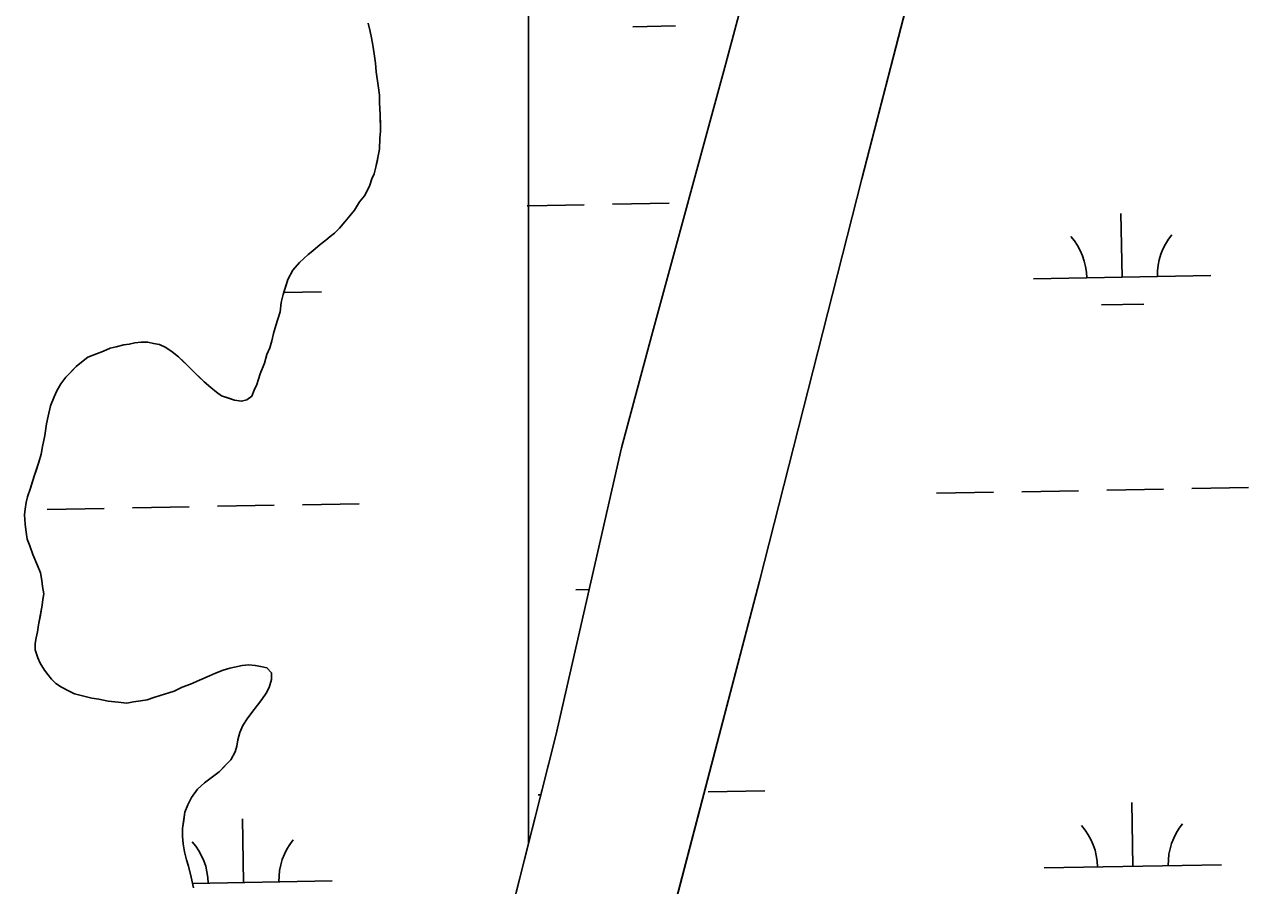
# Model space of a CAD drawing. Extents: x 3925854 to 3964121, y 224593 to 250589.
# Drawn here: x 3943153 to 3943844, y 230466 to 230952 of the extents above; entities that cross this region are included whole.
import ezdxf

# ---------------------------------------------------------------- set-up
doc = ezdxf.new("R2010")
doc.units = 0
doc.layers.add('V-TOPO-SHOR', color=7, linetype='Continuous')
doc.layers.add('V-WETL-SWMP', color=7, linetype='Continuous')

msp = doc.modelspace()

# ---------------------------------------------------------------- linework, layer by layer
at = {"layer": 'V-TOPO-SHOR'}
for points in [[(3943381.578, 230268.955), (3943399.342, 230337.973), (3943453.118, 230551.067), (3943490.162, 230713.42), (3943507.003, 230776.517), (3943549.028, 230930.529), (3943582.709, 231056.723), (3943621.562, 231224.454), (3943661.975, 231399.427), (3943691.702, 231548.185), (3943711.668, 231647.904), (3943741.266, 231763.104), (3943748.006, 231787.877), (3943752.816, 231819.156), (3943754.766, 231833.859), (3943757.166, 231849.964), (3943759.612, 231861.642), (3943762.976, 231874.493), (3943767.531, 231885.028)], [(3943472.11, 230270.601), (3943510.448, 230417.824), (3943568.101, 230638.136), (3943625.711, 230865.284), (3943686.252, 231099.604)], [(3943347.259, 230953.299), (3943348.357, 230948.416), (3943349.09, 230944.928), (3943349.831, 230940.742), (3943350.581, 230935.856), (3943351.332, 230930.621), (3943351.732, 230925.733), (3943352.856, 230918.055), (3943353.614, 230912.47), (3943353.655, 230908.275), (3943354.073, 230901.638), (3943354.136, 230895.348), (3943354.169, 230892.203), (3943353.858, 230888.355), (3943353.571, 230882.061), (3943352.911, 230878.209), (3943352.244, 230875.057), (3943351.576, 230871.903), (3943350.567, 230868.049), (3943349.198, 230865.239), (3943348.185, 230861.733), (3943346.815, 230858.923), (3943345.098, 230855.761), (3943342.34, 230852.236), (3943339.589, 230847.665), (3943336.824, 230844.49), (3943334.064, 230840.968), (3943330.955, 230837.441), (3943328.186, 230834.617), (3943325.757, 230832.846), (3943323.332, 230830.724), (3943320.211, 230828.246), (3943316.054, 230824.709), (3943313.279, 230822.583), (3943308.431, 230817.989), (3943304.63, 230813.756), (3943301.888, 230808.487), (3943300.872, 230805.331), (3943299.176, 230800.069), (3943298.175, 230795.517), (3943297.527, 230790.268), (3943296.172, 230786.059), (3943295.16, 230782.553), (3943293.806, 230777.996), (3943292.801, 230773.791), (3943291.791, 230769.935), (3943290.083, 230766.075), (3943288.735, 230761.168), (3943286.347, 230755.202), (3943284.312, 230749.238), (3943282.946, 230746.08), (3943281.584, 230742.57), (3943278.809, 230740.446), (3943275.669, 230739.715), (3943271.819, 230740.374), (3943268.663, 230741.39), (3943264.454, 230742.746), (3943261.636, 230744.814), (3943258.464, 230747.579), (3943254.587, 230750.686), (3943251.411, 230753.799), (3943248.232, 230756.912), (3943245.41, 230759.681), (3943242.938, 230762.101), (3943240.114, 230764.868), (3943236.589, 230767.629), (3943233.071, 230770.042), (3943229.558, 230771.754), (3943226.056, 230772.415), (3943222.902, 230773.085), (3943219.058, 230773.046), (3943215.569, 230772.661), (3943212.429, 230771.93), (3943209.287, 230771.549), (3943205.103, 230770.457), (3943201.618, 230769.722), (3943197.79, 230767.936), (3943193.96, 230766.499), (3943189.084, 230764.702), (3943186.311, 230762.577), (3943182.497, 230759.394), (3943179.731, 230756.568), (3943176.616, 230753.391), (3943173.859, 230749.519), (3943171.453, 230745.65), (3943170.089, 230742.14), (3943168.043, 230737.226), (3943166.703, 230731.271), (3943165.698, 230727.066)], [(3943165.698, 230727.066), (3943164.717, 230720.414), (3943163.381, 230714.111), (3943162.726, 230709.908), (3943161.374, 230705.351), (3943160.019, 230701.145), (3943159.003, 230697.989), (3943157.647, 230693.78), (3943156.629, 230690.624), (3943154.931, 230685.713), (3943154.264, 230682.561), (3943153.604, 230678.709), (3943153.287, 230675.561), (3943153.688, 230670.322), (3943154.071, 230667.181), (3943154.823, 230661.944), (3943156.258, 230658.114), (3943158.057, 230653.24), (3943160.567, 230646.973), (3943162.355, 230642.797), (3943163.099, 230638.609), (3943163.484, 230635.119), (3943164.223, 230630.931), (3943163.558, 230627.779), (3943163.238, 230624.632), (3943162.249, 230619.028), (3943161.256, 230613.427), (3943160.596, 230609.575), (3943159.933, 230606.073), (3943159.265, 230602.921), (3943159.3, 230599.425), (3943160.744, 230594.897), (3943162.173, 230591.765), (3943164.659, 230587.946), (3943166.433, 230585.517), (3943168.557, 230582.742), (3943171.029, 230580.321), (3943174.195, 230578.255), (3943178.059, 230576.196), (3943181.574, 230574.484), (3943186.829, 230573.141), (3943191.384, 230572.137), (3943195.236, 230571.478), (3943200.487, 230570.482), (3943206.086, 230569.839), (3943210.985, 230569.19), (3943214.823, 230569.927), (3943219.011, 230570.669), (3943222.501, 230571.054), (3943226.333, 230572.491), (3943229.816, 230573.575), (3943234.695, 230575.023), (3943237.83, 230576.102), (3943242.352, 230578.246), (3943246.878, 230580.038), (3943252.099, 230582.189), (3943257.665, 230584.691), (3943261.147, 230586.125), (3943265.323, 230587.915), (3943269.156, 230589.002), (3943272.644, 230589.738), (3943276.132, 230590.471), (3943279.972, 230590.86), (3943283.472, 230590.547), (3943286.624, 230589.879), (3943290.126, 230589.215), (3943292.602, 230586.444), (3943292.639, 230582.598), (3943291.287, 230578.042), (3943289.573, 230574.879), (3943287.16, 230571.359), (3943284.746, 230568.189), (3943281.643, 230563.964), (3943278.882, 230560.439), (3943276.474, 230556.57), (3943274.768, 230552.71), (3943273.76, 230548.503), (3943273.097, 230545.001), (3943272.081, 230541.845), (3943269.681, 230537.278), (3943266.568, 230534.102), (3943263.107, 230530.571), (3943259.291, 230527.737), (3943254.784, 230524.196), (3943250.974, 230520.661), (3943247.526, 230516.083), (3943245.471, 230511.869), (3943243.765, 230507.656), (3943243.112, 230503.105), (3943242.461, 230498.555), (3943242.506, 230494.012), (3943242.897, 230489.822), (3943243.643, 230485.286), (3943244.736, 230480.751), (3943245.822, 230477.268), (3943247.282, 230470.991), (3943248.74, 230465.064)]]:
    msp.add_lwpolyline(points, dxfattribs=at)
at = {"layer": 'V-WETL-SWMP'}
for p, q in [((3943437.695, 230489.95), (3943437.695, 231345.673)), ((3943625.712, 230865.284), (3943686.252, 231099.604)), ((3943347.258, 230953.299), (3943348.356, 230948.417)), ((3943348.356, 230948.417), (3943349.09, 230944.929)), ((3943496.595, 230951.216), (3943520.591, 230951.652)), ((3943349.09, 230944.929), (3943349.831, 230940.742)), ((3943349.831, 230940.742), (3943350.58, 230935.856)), ((3943350.58, 230935.856), (3943351.332, 230930.621)), ((3943351.332, 230930.621), (3943351.731, 230925.732)), ((3943351.731, 230925.732), (3943352.857, 230918.054)), ((3943352.857, 230918.054), (3943353.613, 230912.469)), ((3943353.613, 230912.469), (3943353.655, 230908.275)), ((3943353.655, 230908.275), (3943354.072, 230901.638)), ((3943354.072, 230901.638), (3943354.168, 230892.202)), ((3943354.168, 230892.202), (3943353.857, 230888.354)), ((3943353.857, 230888.354), (3943353.571, 230882.06)), ((3943352.911, 230878.208), (3943351.577, 230871.903)), ((3943353.571, 230882.06), (3943352.911, 230878.208)), ((3943351.577, 230871.903), (3943350.567, 230868.048)), ((3943349.198, 230865.238), (3943348.185, 230861.733)), ((3943350.567, 230868.048), (3943349.198, 230865.238)), ((3943568.1, 230638.136), (3943625.712, 230865.284)), ((3943345.099, 230855.76), (3943342.339, 230852.237)), ((3943346.815, 230858.923), (3943345.099, 230855.76)), ((3943348.185, 230861.733), (3943346.815, 230858.923)), ((3943342.339, 230852.237), (3943339.589, 230847.665)), ((3943437.015, 230850.115), (3943437.695, 230850.127)), ((3943437.695, 230850.127), (3943469.01, 230850.696)), ((3943485.007, 230850.987), (3943517.002, 230851.569)), ((3943336.825, 230844.491), (3943334.064, 230840.968)), ((3943339.589, 230847.665), (3943336.825, 230844.491)), ((3943772.648, 230809.78), (3943771.993, 230845.774)), ((3943330.954, 230837.441), (3943328.187, 230834.617)), ((3943334.064, 230840.968), (3943330.954, 230837.441)), ((3943320.212, 230828.245), (3943316.054, 230824.708)), ((3943323.333, 230830.723), (3943320.212, 230828.245)), ((3943325.758, 230832.845), (3943323.333, 230830.723)), ((3943328.187, 230834.617), (3943325.758, 230832.845)), ((3943313.279, 230822.582), (3943308.432, 230817.989)), ((3943316.054, 230824.708), (3943313.279, 230822.582)), ((3943308.432, 230817.989), (3943304.63, 230813.757)), ((3943301.887, 230808.486), (3943299.176, 230800.07)), ((3943304.63, 230813.757), (3943301.887, 230808.486)), ((3943722.656, 230808.871), (3943822.64, 230810.689)), ((3943299.533, 230801.177), (3943320.815, 230801.564)), ((3943298.174, 230795.516), (3943297.528, 230790.267)), ((3943299.176, 230800.07), (3943298.174, 230795.516)), ((3943760.93, 230794.133), (3943784.926, 230794.57)), ((3943297.528, 230790.267), (3943296.172, 230786.059)), ((3943295.159, 230782.553), (3943293.807, 230777.996)), ((3943296.172, 230786.059), (3943295.159, 230782.553)), ((3943219.059, 230773.045), (3943215.568, 230772.66)), ((3943222.903, 230773.084), (3943219.059, 230773.045)), ((3943226.056, 230772.416), (3943222.903, 230773.084)), ((3943292.801, 230773.791), (3943291.792, 230769.936)), ((3943293.807, 230777.996), (3943292.801, 230773.791)), ((3943193.96, 230766.499), (3943189.084, 230764.702)), ((3943197.79, 230767.936), (3943193.96, 230766.499)), ((3943201.617, 230769.722), (3943197.79, 230767.936)), ((3943205.104, 230770.457), (3943201.617, 230769.722)), ((3943209.288, 230771.548), (3943205.104, 230770.457)), ((3943212.429, 230771.929), (3943209.288, 230771.548)), ((3943215.568, 230772.66), (3943212.429, 230771.929)), ((3943229.558, 230771.753), (3943226.056, 230772.416)), ((3943233.071, 230770.041), (3943229.558, 230771.753)), ((3943236.59, 230767.63), (3943233.071, 230770.041)), ((3943240.113, 230764.869), (3943236.59, 230767.63)), ((3943290.083, 230766.074), (3943288.735, 230761.167)), ((3943291.792, 230769.936), (3943290.083, 230766.074)), ((3943182.497, 230759.393), (3943176.616, 230753.391)), ((3943186.31, 230762.577), (3943182.497, 230759.393)), ((3943189.084, 230764.702), (3943186.31, 230762.577)), ((3943254.587, 230750.685), (3943240.113, 230764.869)), ((3943288.735, 230761.167), (3943286.348, 230755.201)), ((3943176.616, 230753.391), (3943173.859, 230749.518)), ((3943286.348, 230755.201), (3943284.312, 230749.238)), ((3943171.452, 230745.649), (3943170.089, 230742.14)), ((3943173.859, 230749.518), (3943171.452, 230745.649)), ((3943258.464, 230747.579), (3943254.587, 230750.685)), ((3943261.637, 230744.815), (3943258.464, 230747.579)), ((3943282.946, 230746.079), (3943281.583, 230742.57)), ((3943284.312, 230749.238), (3943282.946, 230746.079)), ((3943170.089, 230742.14), (3943168.042, 230737.226)), ((3943264.455, 230742.746), (3943261.637, 230744.815)), ((3943271.819, 230740.374), (3943264.455, 230742.746)), ((3943275.67, 230739.714), (3943271.819, 230740.374)), ((3943278.808, 230740.445), (3943275.67, 230739.714)), ((3943281.583, 230742.57), (3943278.808, 230740.445)), ((3943168.042, 230737.226), (3943166.704, 230731.271)), ((3943165.698, 230727.066), (3943164.716, 230720.415)), ((3943166.704, 230731.271), (3943165.698, 230727.066)), ((3943164.716, 230720.415), (3943163.382, 230714.11)), ((3943163.382, 230714.11), (3943162.726, 230709.909)), ((3943161.374, 230705.352), (3943159.002, 230697.988)), ((3943162.726, 230709.909), (3943161.374, 230705.352)), ((3943159.002, 230697.988), (3943156.629, 230690.624)), ((3943156.629, 230690.624), (3943154.932, 230685.713)), ((3943763.989, 230689.532), (3943795.983, 230690.113)), ((3943811.981, 230690.404), (3943843.975, 230690.986)), ((3943154.932, 230685.713), (3943154.264, 230682.561)), ((3943668.004, 230687.786), (3943699.999, 230688.368)), ((3943715.997, 230688.659), (3943747.991, 230689.241)), ((3943153.604, 230678.709), (3943153.287, 230675.561)), ((3943154.264, 230682.561), (3943153.604, 230678.709)), ((3943166.179, 230678.661), (3943198.174, 230679.243)), ((3943214.172, 230679.534), (3943246.166, 230680.116)), ((3943262.164, 230680.407), (3943294.158, 230680.989)), ((3943310.156, 230681.279), (3943342.15, 230681.861)), ((3943153.287, 230675.561), (3943153.689, 230670.322)), ((3943153.689, 230670.322), (3943154.071, 230667.18)), ((3943154.071, 230667.18), (3943154.823, 230661.945)), ((3943154.823, 230661.945), (3943156.259, 230658.114)), ((3943156.259, 230658.114), (3943158.056, 230653.239)), ((3943158.056, 230653.239), (3943160.567, 230646.973)), ((3943160.567, 230646.973), (3943162.356, 230642.797)), ((3943162.356, 230642.797), (3943163.098, 230638.61)), ((3943163.098, 230638.61), (3943163.483, 230635.119)), ((3943163.483, 230635.119), (3943164.224, 230630.932)), ((3943510.447, 230417.825), (3943568.1, 230638.136)), ((3943163.557, 230627.78), (3943163.239, 230624.631)), ((3943164.224, 230630.932), (3943163.557, 230627.78)), ((3943464.369, 230633.333), (3943471.92, 230633.47)), ((3943163.239, 230624.631), (3943161.256, 230613.426)), ((3943160.596, 230609.574), (3943159.932, 230606.072)), ((3943161.256, 230613.426), (3943160.596, 230609.574)), ((3943159.932, 230606.072), (3943159.265, 230602.92)), ((3943159.265, 230602.92), (3943159.3, 230599.425)), ((3943159.3, 230599.425), (3943160.744, 230594.896)), ((3943160.744, 230594.896), (3943162.174, 230591.765)), ((3943162.174, 230591.765), (3943164.659, 230587.945)), ((3943164.659, 230587.945), (3943166.432, 230585.516)), ((3943261.147, 230586.125), (3943265.323, 230587.915)), ((3943265.323, 230587.915), (3943269.157, 230589.003)), ((3943269.157, 230589.003), (3943276.132, 230590.471)), ((3943276.132, 230590.471), (3943279.973, 230590.86)), ((3943279.973, 230590.86), (3943283.471, 230590.546)), ((3943283.471, 230590.546), (3943286.624, 230589.879)), ((3943286.624, 230589.879), (3943290.126, 230589.215)), ((3943290.126, 230589.215), (3943292.601, 230586.444)), ((3943292.601, 230586.444), (3943292.639, 230582.599)), ((3943166.432, 230585.516), (3943168.557, 230582.741)), ((3943168.557, 230582.741), (3943171.028, 230580.32)), ((3943171.028, 230580.32), (3943174.195, 230578.255)), ((3943242.352, 230578.246), (3943246.878, 230580.039)), ((3943246.878, 230580.039), (3943252.099, 230582.189)), ((3943252.099, 230582.189), (3943257.666, 230584.692)), ((3943257.666, 230584.692), (3943261.147, 230586.125)), ((3943292.639, 230582.599), (3943291.288, 230578.042)), ((3943174.195, 230578.255), (3943178.06, 230576.197)), ((3943178.06, 230576.197), (3943181.573, 230574.485)), ((3943181.573, 230574.485), (3943186.829, 230573.14)), ((3943186.829, 230573.14), (3943191.383, 230572.137)), ((3943226.332, 230572.491), (3943229.816, 230573.575)), ((3943229.816, 230573.575), (3943234.695, 230575.022)), ((3943234.695, 230575.022), (3943237.83, 230576.103)), ((3943237.83, 230576.103), (3943242.352, 230578.246)), ((3943289.572, 230574.879), (3943287.161, 230571.359)), ((3943291.288, 230578.042), (3943289.572, 230574.879)), ((3943191.383, 230572.137), (3943195.235, 230571.477)), ((3943195.235, 230571.477), (3943200.488, 230570.482)), ((3943200.488, 230570.482), (3943206.087, 230569.839)), ((3943206.087, 230569.839), (3943210.986, 230569.19)), ((3943210.986, 230569.19), (3943214.824, 230569.928)), ((3943214.824, 230569.928), (3943219.011, 230570.669)), ((3943219.011, 230570.669), (3943222.502, 230571.054)), ((3943222.502, 230571.054), (3943226.332, 230572.491)), ((3943284.746, 230568.189), (3943281.643, 230563.963)), ((3943287.161, 230571.359), (3943284.746, 230568.189)), ((3943278.883, 230560.44), (3943276.475, 230556.571)), ((3943281.643, 230563.963), (3943278.883, 230560.44)), ((3943274.767, 230552.709), (3943273.761, 230548.504)), ((3943276.475, 230556.571), (3943274.767, 230552.709)), ((3943273.097, 230545.002), (3943272.081, 230541.846)), ((3943273.761, 230548.504), (3943273.097, 230545.002)), ((3943272.081, 230541.846), (3943269.68, 230537.278)), ((3943269.68, 230537.278), (3943263.107, 230530.571)), ((3943254.783, 230524.195), (3943250.974, 230520.661)), ((3943259.291, 230527.736), (3943254.783, 230524.195)), ((3943263.107, 230530.571), (3943259.291, 230527.736)), ((3943250.974, 230520.661), (3943247.525, 230516.083)), ((3943443.063, 230517.495), (3943444.653, 230517.524)), ((3943539.047, 230519.24), (3943571.042, 230519.822)), ((3943245.471, 230511.868), (3943243.766, 230507.656)), ((3943247.525, 230516.083), (3943245.471, 230511.868)), ((3943778.696, 230477.16), (3943778.042, 230513.154)), ((3943243.766, 230507.656), (3943242.46, 230498.555)), ((3943276.871, 230468.035), (3943276.216, 230504.029)), ((3943242.46, 230498.555), (3943242.506, 230494.012)), ((3943242.506, 230494.012), (3943242.898, 230489.821)), ((3943242.898, 230489.821), (3943243.643, 230485.285)), ((3943399.341, 230337.972), (3943437.695, 230489.95)), ((3943243.643, 230485.285), (3943244.737, 230480.752)), ((3943244.737, 230480.752), (3943245.821, 230477.268)), ((3943245.821, 230477.268), (3943247.282, 230470.991)), ((3943728.704, 230476.251), (3943828.688, 230478.069)), ((3943247.282, 230470.991), (3943248.741, 230465.064)), ((3943248.138, 230467.513), (3943326.863, 230468.944))]:
    msp.add_line(p, q, dxfattribs=at)
msp.add_lwpolyline([(3943437.695, 231345.673), (3943437.695, 230489.95), (3943453.118, 230551.067), (3943490.163, 230713.42), (3943507.004, 230776.517), (3943549.027, 230930.529), (3943582.709, 231056.723)], dxfattribs=at)
for centre, start, end in [((3943717.405, 230809.25), 0.269879, 41.813537), ((3943827.873, 230811.259), 140.269876, 181.813534), ((3943723.454, 230476.63), 0.269879, 41.813537), ((3943833.921, 230478.639), 140.269876, 181.813534), ((3943221.629, 230467.505), 0.269879, 41.813537), ((3943332.096, 230469.514), 140.269876, 181.813534)]:
    msp.add_arc(centre, 35.246, start, end, dxfattribs=at)

doc.saveas('drawing.dxf')
